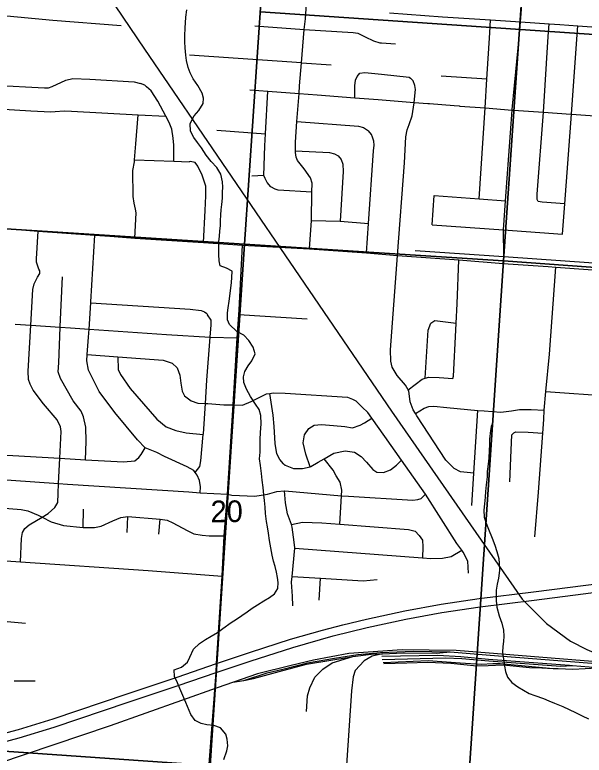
# Model space of a CAD drawing. Extents: x 114843 to 284848, y 317643 to 566895.
# Drawn here: x 232679 to 238492, y 375870 to 383421 of the extents above; entities that cross this region are included whole.
import ezdxf

# ---------------------------------------------------------------- set-up
doc = ezdxf.new("R2010")
doc.units = 0
for name, color, linetype in [('GM_X_City_Street', 7, 'Continuous'), ('GM_X_Corporation', 7, 'Continuous'), ('GM_X_County_Road', 7, 'Continuous'), ('GM_X_Interstate_Route', 7, 'Continuous'), ('GM_X_Minor_River', 7, 'Continuous'), ('GM_X_Rail_Line', 7, 'Continuous'), ('GM_X_Section', 7, 'Continuous'), ('GM_X_Section_Text', 7, 'Continuous')]:
    doc.layers.add(name, color=color, linetype=linetype)

msp = doc.modelspace()

# ---------------------------------------------------------------- linework, layer by layer
at = {"layer": 'GM_X_City_Street'}
for p, q in [((237528.2, 383237.6), (237535, 383368.5)), ((238123.6, 383198.6), (238134.5, 383329.4)), ((238417.3, 383174.2), (238428.1, 383309)), ((235606.1, 382930.3), (234463.7, 383011.2)), ((235606.1, 382930.3), (235910.3, 382911.7)), ((237499.3, 382763.3), (237032.3, 382795.2)), ((234743.2, 382245.4), (235238.5, 382206.6)), ((235221.4, 381784), (235099.2, 381776.7)), ((236941.3, 381279.7), (236961.8, 381577.9)), ((234967.6, 380363.3), (235663, 380320.4)), ((233377.2, 378192.2), (233382.5, 378378.8)), ((233826.5, 378140.3), (233835, 378304.4)), ((234149.2, 378122.9), (234163, 378276.4)), ((235788.1, 377450.2), (235799.1, 377675))]:
    msp.add_line(p, q, dxfattribs=at)
for points in [[(237828.4, 383190.8), (237831.6, 383222.5), (237840.4, 383348.5), (237866.1, 383652.9), (237898.4, 384116.9), (237910.1, 384325.9), (237940.1, 384682), (238011.2, 385594.8), (238012.1, 385641.1), (238063.8, 386391), (238116.2, 387188.2), (238154.1, 387655.9), (238178.6, 387951.2), (238179.5, 387961.6), (238190, 388247.6), (238230, 388778), (238280.9, 389531.4), (238319.4, 390095.6), (238345.4, 390498), (238363.8, 390716.2), (238384.1, 391034.7), (238430.5, 391715.4)], [(235648.3, 383380.4), (235665.3, 383640.8)], [(236504.1, 383442.1), (237045.5, 383400.3), (237535, 383368.5), (237840.4, 383348.5), (238134.5, 383329.4), (238244.4, 383322.2), (238428.1, 383309), (238712.9, 383288.5), (238919.6, 383273.6), (239013.6, 383267), (239332.6, 383244.5), (239497.1, 383233), (239766.8, 383213.1), (239826.6, 383203.8), (239931.6, 383153.4), (240068.3, 383090.3), (240192.4, 383075), (240482.1, 383064)], [(232522.9, 383416.7), (233068.8, 383368.1), (233763.9, 383313)], [(235687.2, 381035.9), (235707.2, 381323.9), (235710.3, 381610.9), (235715.9, 381705.2), (235699.1, 381757.6), (235635.1, 381851.2), (235566.9, 381934.9), (235553.6, 381969.3), (235544.6, 382015.6), (235544.7, 382035.6), (235544.9, 382121.8), (235560.4, 382331.9), (235581.7, 382619.9), (235587.6, 382696), (235606.1, 382930.3), (235633, 383272.5), (235648.3, 383380.4)], [(235130.5, 383307.5), (235633, 383272.5), (236133.6, 383241.7), (236181.4, 383234.6), (236256.6, 383196.9), (236339.8, 383157), (236405.4, 383135.6), (236421.4, 383135.2), (236565.2, 383124.1)], [(237419.3, 381544.8), (237481.4, 382471), (237499.3, 382763.3), (237528.2, 383237.6)], [(237666.7, 380884.2), (237672.6, 380955.1), (237668.7, 381227.8), (237689.9, 381525.1), (237755.9, 382449.7), (237756.4, 382455.9), (237828.4, 383190.8)], [(238294.4, 381492.5), (238064.9, 381510), (238021, 381518.9), (238013.5, 381539.1), (238012.6, 381591.3), (238076.7, 382427.2), (238123.6, 383198.6)], [(238271.9, 381184.7), (238294.4, 381492.5), (238361.2, 382407.4), (238417.3, 383174.2)], [(236151.4, 382575.5), (236149.7, 382696.1), (236157, 382754), (236173.9, 382793.8), (236202.5, 382825.2), (236252.7, 382832.2), (236422.4, 382814.5), (236703.9, 382786.3), (236719.7, 382774), (236745.1, 382747.3)], [(232465.4, 382705.2), (232983.7, 382676.4), (233023.7, 382675.5), (233062, 382688.7), (233199.5, 382753.9), (233271.9, 382772.4), (233445.9, 382766.6), (233899.5, 382738.8), (233963.1, 382719.3)], [(234302, 381928.5), (234301.6, 382090.6), (234295.2, 382164.9), (234281.1, 382253.4), (234254.6, 382324.1), (234222, 382387), (234141.3, 382539.1), (234071.6, 382646.8), (234024.5, 382688), (234006.8, 382702.4), (233963.1, 382719.3)], [(236587.6, 380966.9), (236656.9, 381911.3), (236672.7, 382175.6), (236684.2, 382247.5), (236705.4, 382303.2), (236737.3, 382390.7), (236756.2, 382522.6), (236756.7, 382527.7), (236769.2, 382658.6), (236764.1, 382698.8), (236745.1, 382747.3)], [(235078.3, 382657.1), (235262.2, 382643.5), (235581.7, 382619.9), (235767.5, 382606.1), (236151.4, 382575.5), (236388.8, 382556.6), (236756.7, 382527.7), (236896.6, 382516.7), (236912, 382515.5)], [(235710.3, 381610.9), (235368.2, 381632.5), (235338.4, 381643.1), (235294.9, 381668.1), (235255.8, 381711.1), (235234.7, 381751.6), (235221.4, 381784), (235232, 382086.5), (235238.5, 382206.6), (235262.2, 382643.5)], [(232452.1, 382465.7), (232842.5, 382440.9), (233048.4, 382430.4), (233092.5, 382433.5), (233184.7, 382443.5), (233256.7, 382440), (233940.1, 382402.4), (234222, 382387)], [(236912, 382515.5), (237163.9, 382495.7), (237217.6, 382491.5), (237222.8, 382491.1)], [(237222.8, 382491.1), (237481.4, 382471), (237755.9, 382449.7), (237771.1, 382448.5), (238076.7, 382427.2), (238356.6, 382407.7), (238361.2, 382407.4), (238648.4, 382388.1), (238942.5, 382368.2), (239234.9, 382348.3), (239305.5, 382339.1), (239379, 382315.5), (239452.5, 382285.8), (239519.6, 382246.3), (239604.3, 382184.3), (239673, 382122.7)], [(233903.1, 381942.9), (233915.7, 382105), (233940.1, 382402.4)], [(235560.4, 382331.9), (236188.8, 382286.3), (236238.5, 382271.2), (236270.1, 382250.4), (236291.8, 382237.9)], [(236271.2, 380992.9), (236290.1, 381292.1), (236341.4, 382034.4), (236346.7, 382092.4), (236345.5, 382132.5), (236332.4, 382172.9), (236321, 382201.2), (236291.8, 382237.9)], [(235544.7, 382035.6), (235890.8, 382016.1), (235942.5, 382002.9), (235980.1, 381984.1), (236011.3, 381947.3), (236028.3, 381896.9), (236030.7, 381824.6), (235999.8, 381316.6)], [(233906.1, 381144.1), (233919.5, 381400.7), (233912.9, 381438.4), (233898.3, 381499.6), (233888.4, 381567.2), (233885.8, 381835), (233900.9, 381921.4), (233901.8, 381926.8), (233903.1, 381942.9)], [(233903.1, 381942.9), (234302, 381928.5), (234460, 381922.8)], [(234605.1, 381098.5), (234623.3, 381424.1), (234630.5, 381574.3), (234628.7, 381674.6), (234591.1, 381785.6), (234549.1, 381876.7), (234519.9, 381913.5), (234468.1, 381926.6), (234460, 381922.8)], [(236961.8, 381577.9), (237419.3, 381544.8), (237689.9, 381525.1)], [(229468.6, 381445.4), (229767.5, 381422.9), (230540.9, 381368.1), (230722.1, 381360.6), (231059.4, 381342.4), (231194.1, 381330.9), (231380.5, 381321.9), (231708.4, 381301.4), (232370.9, 381260), (232918.6, 381214.3), (233497.7, 381173.8), (233650.9, 381162.6)], [(235707.2, 381323.9), (235999.8, 381316.6), (236290.1, 381292.1)], [(236941.3, 381279.7), (237668.7, 381227.8), (238271.9, 381184.7)], [(232738.4, 377841.6), (232747.9, 378080.2), (232758.2, 378142.4), (232780.4, 378182.5), (232824.6, 378220.4), (232958.3, 378298.3), (233019.5, 378334), (233087.9, 378398), (233118.2, 378446), (233122.6, 378540.4), (233127.2, 378640.7), (233138.9, 378898.7), (233151.3, 379170.4), (233147.5, 379220.6), (233113.7, 379290.9), (232972, 379454), (232868.4, 379592.9), (232836.5, 379653.2), (232818.7, 379701.5), (232815, 379785.7), (232843, 380256.5), (232864.5, 380618.3), (232876.8, 380678.5), (232911.2, 380746.6), (232933.4, 380782.6), (232933.5, 380808.7), (232925.5, 380826.8), (232899.8, 380897.1), (232901.9, 380933.2), (232918.6, 381214.3)], [(234572, 378546.2), (234576.1, 378608.9), (234566.4, 378671.2), (234540.6, 378727.5), (234521.7, 378754.8), (234508.7, 378773.8), (234438.6, 378812.2), (234208.6, 378915.4), (234128.6, 378957.9), (234009.6, 379004.8), (233930.6, 379087.1), (233701.3, 379366.9), (233539.8, 379580.2), (233430.5, 379797.4), (233414.8, 379893.8), (233419.4, 379958.5), (233431.8, 380134.5), (233437.5, 380214.8), (233456.5, 380483.5), (233457.4, 380495.6), (233497.7, 381173.8)], [(233650.9, 381162.6), (233906.1, 381144.1), (234605.1, 381098.5), (235004.6, 381071.8)], [(235004.6, 381071.8), (235687.2, 381035.9), (236271.2, 380992.9), (236587.6, 380966.9), (237212.5, 380921.1), (237666.7, 380884.2), (238124.7, 380853.3), (238203.8, 380848.4), (238864.5, 380798.9), (239898.6, 380726.1), (239997.8, 380720.6), (240361.4, 380693.3)], [(236767.5, 381016.8), (237672.6, 380955.1), (238875, 380869.8), (240003.4, 380786.2), (240183.9, 380774.4)], [(237366.7, 378748.1), (237230.7, 378759.2), (237164.7, 378793.5), (237078.8, 378878.1), (236784.8, 379331.6), (236770.1, 379354.4), (236746.2, 379391.2), (236714.4, 379473.6), (236702.9, 379586), (236695.4, 379598.2), (236667, 379644.4), (236583.3, 379743), (236533.5, 379827.5), (236517.7, 379889.8), (236516.2, 380006.2), (236587.6, 380966.9)], [(237150.4, 379710.7), (237156.5, 379734.8), (237182.5, 380206.3), (237185.7, 380276.5), (237194.9, 380472.4), (237212.5, 380921.1)], [(237987.7, 378097.9), (238025.6, 378553.4), (238070.2, 379153.7), (238080.8, 379295.7), (238083.2, 379388), (238101.4, 379580.7), (238137.6, 379961.8), (238203.8, 380848.4)], [(233401.7, 378883.7), (233407.4, 379069), (233404, 379215.5), (233380.4, 379320), (233356.6, 379380.3), (233276.8, 379482.9), (233145.4, 379712.2), (233121.7, 379778.5), (233128.1, 379872.8), (233143.3, 380235), (233143.6, 380242), (233165.7, 380749.6)], [(233456.5, 380483.5), (234471.3, 380419.5), (234583.5, 380405), (234615.5, 380390.8), (234639.5, 380374.7), (234647.5, 380362.6)], [(234521.7, 378754.8), (234566.9, 378813.7), (234579.2, 378871.8), (234603.6, 379140.2), (234604.4, 379148.7), (234624.9, 379457.2), (234640.7, 379696.4), (234675.2, 380134.7), (234685.1, 380260.1), (234685.3, 380306.3), (234647.5, 380362.6)], [(232684.7, 380267.9), (232843, 380256.5), (233143.3, 380235), (233247.8, 380227.6), (233437.5, 380214.8), (234227.7, 380161.5), (234675.2, 380134.7), (234950.1, 380128.2)], [(236868.9, 379714.4), (236897.8, 380203.4), (236926.2, 380275.5)], [(236926.2, 380275.5), (236966.4, 380303.4), (237185.7, 380276.5)], [(233419.4, 379958.5), (233731.5, 379934.4), (234194.6, 379898.8), (234284.6, 379868.3), (234338.6, 379820), (234364.3, 379745.6), (234376, 379663.3), (234387.7, 379583), (234413.6, 379536.7), (234481.5, 379484.3), (234547.6, 379462), (234624.9, 379457.2), (234651.8, 379455.5), (234814.1, 379444.9), (234909.3, 379443.3), (235004.5, 379440.1), (235092.8, 379475.9), (235247.5, 379555.5), (235284, 379560.6), (235317.7, 379565.3), (235438, 379562.9), (236075.2, 379520.2), (236127.2, 379502), (236161.3, 379485.8)], [(233731.5, 379934.4), (233735.2, 379804.2), (233759, 379752), (233858.6, 379611.1), (234130, 379299), (234225.9, 379220.4), (234323.9, 379181.9), (234430.1, 379157.4), (234603.6, 379140.2)], [(236695.4, 379598.2), (236839.7, 379705.9), (236868.9, 379714.4), (236907.9, 379725.7), (237010.1, 379721.3), (237150.4, 379710.7)], [(238101.4, 379580.7), (238771.5, 379531.3), (238939.6, 379523.2), (239059.8, 379512.6), (239182.2, 379526.2), (239314.5, 379533.7), (239600.2, 379514.7), (239891.6, 379495.4), (240161.6, 379475.9), (240270.4, 379484.1), (240339.8, 379474.5), (240569, 379446.6), (240845.7, 379423.9), (241110, 379402.3), (241336.4, 379385.4), (241479.1, 379485.2), (241562.2, 379521.9), (241591.6, 379534.9), (241637.4, 379538.4), (241764.9, 379492.3), (241787.8, 379484), (242139, 379385.9)], [(235421, 378842.5), (235385.1, 378884.7), (235355.2, 378943.1), (235337.6, 379049.5), (235326.3, 379222.1), (235318.8, 379338.5), (235284, 379560.6)], [(237312.6, 377725.3), (237303.1, 377847.7), (237255.4, 377942.2), (237243, 377960), (237193.6, 378030.8), (236872.9, 378531.7), (236627.9, 378878.8), (236456.4, 379119.4), (236324.6, 379308.9), (236285, 379364.9), (236227.2, 379421.3), (236161.3, 379485.8)], [(236770.1, 379354.4), (236858.5, 379408.8), (236904.7, 379426.7), (236958.8, 379430.5), (237091.1, 379417.9), (237407.7, 379386.6), (237469.6, 379381.6), (237640.1, 379367.6), (237750.4, 379381.3), (237830.6, 379397), (237950.9, 379396.5), (238083.2, 379388)], [(237345.5, 378417.5), (237366.7, 378748.1), (237407.7, 379386.6)], [(235695.4, 378812), (235651.9, 378941.9), (235624.3, 379054.4), (235636.7, 379136.6), (235681, 379202.7), (235735.3, 379234.6), (235809.5, 379244.3), (235931.7, 379233.8), (236049.9, 379221.3), (236128.1, 379209), (236206.3, 379234.8), (236250.5, 379260.7), (236324.6, 379308.9)], [(237734.3, 378656.7), (237747.4, 378982.1), (237754.4, 379137.2), (237773.6, 379159.5), (237795.7, 379168), (237921.7, 379163.4), (238070.2, 379153.7)], [(232475.2, 378936.6), (233138.9, 378898.7), (233401.7, 378883.7), (233790.1, 378861.6), (233906.1, 378872.1), (233946, 378906.3), (233969.9, 378936.5), (234009.6, 379004.8)], [(235421, 378842.5), (235438.9, 378828.4), (235523, 378793.9), (235615.2, 378795.5), (235695.4, 378812), (235701.5, 378813.3), (235775.8, 378859.1), (235837.6, 378894.4), (235936.6, 378950.8), (236050.9, 378974.5), (236149.1, 378960), (236215, 378917.6), (236271, 378859.2), (236334.8, 378782.7), (236374.8, 378758.5), (236442.9, 378752.2), (236515.2, 378782), (236577.5, 378829.9), (236627.9, 378878.8)], [(235997.5, 378224.9), (236015.7, 378516.8), (236019.2, 378573.2), (236001.5, 378653.6), (235961.7, 378719.9), (235929.9, 378776.3), (235837.6, 378894.4)], [(231884.8, 378786), (231918.7, 378733.7), (231994.8, 378721.4), (232205.1, 378706.4), (233127.2, 378640.7), (233217.2, 378634.3), (234455.6, 378555.2), (234572, 378546.2), (234850.3, 378533.2), (234894.5, 378521.4), (235131, 378510.5), (235259.3, 378532), (235355.7, 378559.8), (235433.2, 378565.1), (235437.9, 378565.4), (236015.7, 378516.8), (236087.1, 378510.7), (236744.4, 378470.1), (236794.6, 378477.9), (236826.7, 378489.8), (236872.9, 378531.7)], [(235519.3, 377393.1), (235515.7, 377491.5), (235504.2, 377636), (235510, 377693.4), (235539.1, 377982.2), (235539.7, 377989.1), (235524.1, 378095.5), (235512.5, 378195.9), (235503.3, 378221.5), (235463, 378332.6), (235443.4, 378445), (235433.2, 378565.1)], [(232490.9, 378398), (232745.1, 378377.2), (232811.2, 378361), (232919.3, 378318.4), (232958.3, 378298.3), (233049.3, 378251.6), (233177.4, 378213), (233377.2, 378192.2), (233492, 378193.7), (233562.2, 378207.5), (233680.7, 378259.2), (233761, 378293), (233835, 378304.4), (234163, 378276.4), (234234, 378267.1), (234292, 378240.8), (234440, 378161.9), (234508, 378127.5), (234592.1, 378113.2), (234662.3, 378108.9), (234816.3, 378106.7)], [(235503.3, 378221.5), (235615, 378245.7), (235815.4, 378238.9), (235997.5, 378224.9), (236697.1, 378171.2), (236767.2, 378154.9), (236809.1, 378112.5), (236841, 378062.3), (236844.7, 377994), (236841.4, 377881.9)], [(230948, 377986.1), (231436.1, 377931.1), (231971.4, 377894.6), (232145.6, 377882.6), (232738.4, 377841.6), (234041.4, 377754.1), (234795.2, 377697.1)], [(235539.1, 377982.2), (236841.4, 377881.9), (236926.4, 377875.3), (237044.6, 377878.8), (237134.9, 377898.5), (237243, 377960)], [(235510, 377693.4), (235799.1, 377675), (236235.9, 377647.2), (236380.3, 377662.7)], [(232060, 377283.2), (232112.6, 377279.7), (232787.7, 377215.5)], [(232674.2, 376630.2), (232888.6, 376628.2)]]:
    msp.add_lwpolyline(points, dxfattribs=at)
at = {"layer": 'GM_X_Corporation'}
for points in [[(242264, 382981.2), (240435.1, 383098.9), (240296.9, 383106.4), (240177.8, 383114.5), (240095.3, 383120.1), (235188.6, 383450.4)], [(235188.6, 383450.4), (240095.3, 383120.1), (240177.8, 383114.5), (240296.9, 383106.4), (240435.1, 383098.9), (242264, 382981.2)]]:
    msp.add_lwpolyline(points, dxfattribs=at)
at = {"layer": 'GM_X_County_Road'}
msp.add_line((234970.2, 380413.9), (235004.6, 381071.8), dxfattribs=at)
for points in [[(234795.2, 377697.1), (234816.3, 378106.7), (234850.3, 378533.2), (234909.3, 379443.3), (234950.1, 380128.2), (234967.6, 380363.3), (234970.2, 380413.9)], [(234643, 375467), (234648.5, 375539.9), (234664.2, 375780.4), (234736.9, 376713.2), (234739.8, 376805.5), (234795.2, 377697.1)]]:
    msp.add_lwpolyline(points, dxfattribs=at)
at = {"layer": 'GM_X_Interstate_Route'}
for points in [[(231863.2, 375870.1), (232112, 375905), (232402.6, 375963), (232724.8, 376046.7), (233079.9, 376157.2), (233835.5, 376410.5), (234346.4, 376582), (234736.9, 376713.2), (235083, 376830.1), (235516.7, 376969.2), (235930.1, 377086.5), (236277.7, 377171.7), (236671.1, 377257.1), (237040.4, 377324.6), (237428.9, 377383.3), (237982.5, 377450.9), (238983, 377579.2), (239243.4, 377610), (240105.9, 377718.5)], [(232393.8, 376048.4), (232716, 376132.1), (233071, 376242.7), (233826.7, 376496), (234337.6, 376667.4), (234739.8, 376805.5), (235085, 376920.6), (235495.5, 377052.8), (235821.4, 377145.5), (236029.5, 377199.8), (236268.9, 377257.1), (236662.2, 377342.6), (237031.6, 377410), (237420.1, 377468.8), (237973.7, 377536.3), (239230.7, 377696.1)]]:
    msp.add_lwpolyline(points, dxfattribs=at)
at = {"layer": 'GM_X_Minor_River'}
for points in [[(234852, 380381.7), (234858.1, 380431.8), (234868.3, 380500), (234874.4, 380552.1), (234890.7, 380692.4), (234896.8, 380742.4), (234897, 380806.6), (234841, 380836.7), (234777.1, 380860.8), (234765.2, 380912.9), (234763.4, 380975.1), (234761.5, 381027.2), (234763.7, 381109.3), (234769.8, 381159.4), (234773.9, 381217.6), (234778.1, 381267.6), (234780.2, 381321.8), (234782.3, 381381.9), (234786.4, 381434), (234792.5, 381486.1), (234798.7, 381552.2), (234800.8, 381612.3), (234803, 381662.4), (234799.1, 381716.6), (234783.3, 381794.7), (234741.4, 381862.9), (234685.6, 381925.1), (234631.8, 381989.3), (234584, 382063.5), (234546.1, 382119.6), (234508.2, 382171.7), (234474.4, 382233.9), (234470.6, 382314.1), (234510.7, 382390.2), (234558.8, 382446.2), (234601, 382518.4), (234607.1, 382570.5), (234593.2, 382622.6), (234547.4, 382700.8), (234499.6, 382766.9), (234469.7, 382831.1), (234449.9, 382885.2), (234434, 382955.4), (234426.2, 383009.5), (234420.3, 383085.6), (234414.5, 383145.8), (234414.6, 383205.9), (234418.8, 383290), (234422.9, 383340.1), (234427, 383398.2), (234437.2, 383470.4)], [(234813.6, 375825.8), (234845.8, 375916), (234853.9, 375966.1), (234848.1, 376032.2), (234834.2, 376086.4), (234780.4, 376148.6), (234712.4, 376172.7), (234638.5, 376180.8), (234582.5, 376192.8), (234520.6, 376225), (234476.8, 376287.1), (234425.1, 376407.4), (234395.3, 376477.6), (234363.4, 376551.8), (234339.6, 376608), (234309.7, 376672.1), (234307.9, 376742.3), (234379.9, 376768.3), (234442, 376818.3), (234466.1, 376870.4), (234502.3, 376952.6), (234564.4, 377008.6), (234626.5, 377050.7), (234684.5, 377084.7), (234748.6, 377122.7), (234802.7, 377162.7), (234886.8, 377222.8), (234942.8, 377258.8), (234998.9, 377296.8), (235051, 377332.9), (235103, 377370.9), (235157.1, 377402.9), (235223.2, 377443), (235279.2, 377477), (235331.3, 377515), (235365.4, 377569.1), (235369.5, 377631.2), (235361.7, 377683.4), (235349.8, 377737.5), (235337.9, 377793.6), (235322, 377849.8), (235308.2, 377911.9), (235292.4, 377986.1), (235280.5, 378058.3), (235268.7, 378134.5), (235258.9, 378200.6), (235249, 378254.7), (235239.2, 378334.9), (235235.3, 378401.1), (235229.5, 378469.2), (235221.6, 378527.4), (235213.8, 378601.5), (235206, 378673.7), (235198.1, 378741.9), (235186.3, 378824.1), (235178.5, 378892.2), (235184.6, 378960.4), (235184.9, 379090.6), (235187.1, 379162.8), (235193.3, 379251), (235191.5, 379333.2), (235175.6, 379395.3), (235135.8, 379451.5), (235086, 379529.7), (235044.2, 379603.9), (235018.3, 379672.1), (235014.4, 379728.2), (235028.6, 379782.3), (235060.7, 379840.4), (235098.8, 379892.5), (235132.9, 379962.6), (235113.1, 380030.7), (235069.3, 380100.9), (235017.4, 380153.1), (234947.5, 380191.2), (234871.7, 380261.5), (234851.9, 380311.6), (234852, 380381.7)], [(237546.4, 379238.8), (237536.2, 379180.7), (237526, 379092.5), (237523.9, 379034.4), (237521.8, 378980.3), (237517.6, 378900.1), (237511.5, 378840), (237503.3, 378763.8), (237501.2, 378707.7), (237493, 378627.5), (237484.8, 378561.4), (237480.7, 378503.3), (237474.6, 378433.1), (237466.4, 378371), (237470.2, 378298.8), (237490.1, 378236.6), (237513.9, 378174.5), (237551.7, 378084.3), (237581.5, 378012.1), (237599.4, 377947.9), (237619.2, 377877.7), (237625.1, 377825.6), (237628.9, 377753.4), (237618.8, 377677.3), (237602.6, 377613.2), (237594.5, 377555), (237592.4, 377504.9), (237592.2, 377444.8), (237602.1, 377378.6), (237623.9, 377290.4), (237651.7, 377218.2), (237669.5, 377144.1), (237671.4, 377083.9), (237667.3, 377029.8), (237661.2, 376979.7), (237659, 376921.6), (237668.9, 376851.4), (237678.7, 376779.2), (237688.6, 376725.1), (237710.4, 376667), (237754.3, 376610.8), (237814.2, 376566.6), (237874.1, 376532.5), (237932, 376500.4), (237989.9, 376480.3), (238077.8, 376448.1), (238129.7, 376426), (238187.6, 376401.9), (238273.5, 376365.8), (238337.4, 376335.7), (238403.3, 376305.5), (238471.2, 376273.4), (238535.1, 376241.3)]]:
    msp.add_lwpolyline(points, dxfattribs=at)
at = {"layer": 'GM_X_Rail_Line'}
for p, q in [((238629.1, 376761.2), (238372.3, 376781.2)), ((234906.8, 376614.2), (235017, 376633.8))]:
    msp.add_line(p, q, dxfattribs=at)
for points in [[(232566.6, 393416.8), (232818.6, 393040.7), (232972.6, 392648.7), (233083.2, 391976.8), (233029.7, 391016.5), (232701.2, 386290.1), (232681.8, 385844), (232722.7, 385413.5), (232800.6, 385089), (232883.7, 384862.8), (232892, 384843.7), (233030.4, 384527.1), (233327.5, 384074.9), (234002.7, 383069.5), (236524.9, 379378), (237858.6, 377463.2), (238106.2, 377213.8), (238353.3, 377033.8), (238519.6, 376949.5), (238680.4, 376881.2), (239124.8, 376785.6)], [(250508.7, 372998), (247766.3, 374638.2), (246195.1, 375567.8), (245437.2, 376027.6), (245090.6, 376222.4), (244780.5, 376326.4), (244598.6, 376352.8), (244209.5, 376384.3), (241175.5, 376619.7), (239126, 376782.8), (237186, 376936.8), (236633, 376943.8), (236087.9, 376906.7), (235729, 376838.1), (235500.2, 376784.4), (235156.1, 376700.1), (234744.8, 376558.4), (233651.7, 376170.5), (229917.7, 374911.8), (224941.6, 373260.9), (221439, 372074.3)], [(235017, 376633.8), (235256.3, 376709.9), (235414.9, 376748.8), (235666.6, 376811.6), (235944.1, 376858.7), (236180.8, 376896), (236411.6, 376917.7), (236750.9, 376930.5), (237124.2, 376925.4)], [(235017, 376633.8), (235115.7, 376651.4), (235377.4, 376722.7), (235656.4, 376799.4), (235925.2, 376841.3), (236117.7, 376873.9), (236132, 376875.8)], [(235656.3, 376316.9), (235666.9, 376475.9), (235691, 376558.1), (235742.3, 376666.5), (235822.5, 376747.8), (235921, 376812.4), (236132, 376875.8)], [(236432, 376904.7), (236326.8, 376879.1), (236246.4, 376832.9), (236155.9, 376734.6), (236134.3, 376668.1), (236117.1, 376526), (236066.5, 375770.3)], [(236132, 376875.8), (236317.2, 376899.7), (236432, 376904.7)], [(238372.3, 376781.2), (238341.2, 376783.6), (237516, 376844.9), (237231.5, 376873.3), (236997, 376886.8), (236426.3, 376876.1)], [(236432, 376904.7), (236647, 376914.2), (236983.8, 376911.4), (237124.2, 376925.4)], [(237124.2, 376925.4), (237530.9, 376891.1), (238957.2, 376778.1), (240037.9, 376693.3)], [(238372.3, 376781.2), (238250.9, 376774.5), (237517.3, 376827.8), (237243.7, 376851.9), (237077, 376858.5), (236428.6, 376843.4)], [(236439.2, 376817.4), (236898.7, 376836.4), (237225.8, 376812.7), (237442, 376799.9), (237560.5, 376804.7), (237634.7, 376803.9), (238175, 376756.2)], [(236448.5, 376804.7), (236680.7, 376812.9), (236895.5, 376818.8), (237132.1, 376807.4), (237397.1, 376781.1), (237512.1, 376786.3), (237664, 376791.8), (237935.5, 376765.5), (238061.4, 376759.9), (238175, 376756.2)], [(238175, 376756.2), (238226.4, 376754.6), (238376.2, 376749.2), (238629.1, 376761.2)]]:
    msp.add_lwpolyline(points, dxfattribs=at)
at = {"layer": 'GM_X_Section'}
for points in [[(232719.4, 386494.6), (235378, 386308.8), (235024.7, 381081.2), (232374.1, 381251)], [(235378, 386308.8), (238029.1, 386123.4), (237667.7, 380911.8), (235024.7, 381081.2)], [(238029.1, 386123.4), (240718.6, 385930.6), (240343.4, 380718.3), (237667.7, 380911.8)], [(232374.1, 381251), (235024.7, 381081.2), (234673.6, 375766.5), (232028.8, 375947.4)], [(235024.7, 381081.2), (237667.7, 380911.8), (237310.5, 375586.1), (234673.6, 375766.5)], [(237667.7, 380911.8), (240343.4, 380718.3), (239971.4, 375395), (237310.5, 375586.1)], [(234673.6, 375766.5), (234339.3, 370417), (231709.7, 370603.9), (232028.8, 375947.4)]]:
    msp.add_lwpolyline(points, close=True, dxfattribs=at)

# ---------------------------------------------------------------- texts
at = {"layer": 'GM_X_Section_Text'}
msp.add_text('20', height=221.01, rotation=0.41432, dxfattribs=at).set_placement((234678.8, 378246))

doc.saveas('drawing.dxf')
